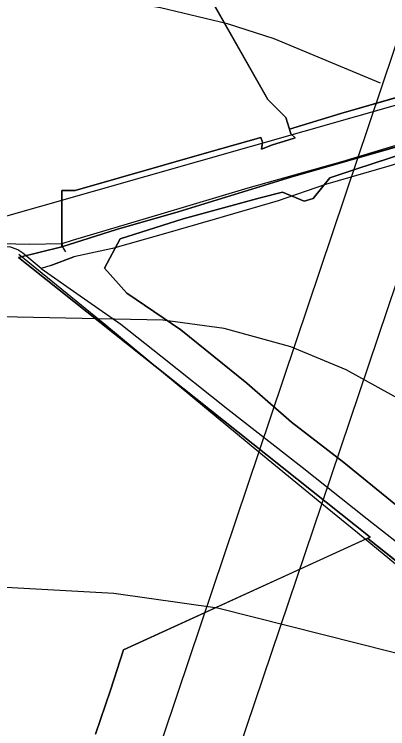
# Model space of a CAD drawing. Extents: x -662620 to -656370, y -1067090 to -1062990.
# Drawn here: x -658116.3 to -658020.3, y -1065109.3 to -1064925.6 of the extents above; entities that cross this region are included whole.
import ezdxf

# ---------------------------------------------------------------- set-up
doc = ezdxf.new("R2010")
doc.units = 0
for name, color, linetype in [('ELEK__VEDENÍ_VVN_-_NADZEMNÍ', 7, 'Continuous'), ('OBVOD_PÚ', 7, 'Continuous'), ('ORNÁ_PŮDA_-_STÁVAJÍCÍ', 7, 'Continuous'), ('OSTATNÍ_PLOCHA_-_STÁVAJÍCÍ', 7, 'Continuous'), ('OVOCNÝ_SAD_-_STÁVAJÍCÍ', 7, 'Continuous'), ('PLYNOVOD_-_STL', 7, 'Continuous'), ('SDELOVACÍ_VEDENÍ_-_PODZEMNÍ', 7, 'Continuous'), ('SILNICE_II__TŘÍDY_A_III__TŘÍDY', 7, 'Continuous'), ('VRSTEVNICE_ZÁKLADNÍ', 7, 'Continuous')]:
    doc.layers.add(name, color=color, linetype=linetype)

msp = doc.modelspace()

# ---------------------------------------------------------------- linework, layer by layer
at = {"layer": 'ELEK__VEDENÍ_VVN_-_NADZEMNÍ'}
for points in [[(-657975.89, -1064807.66), (-658015.68, -1064925.81), (-658053.43, -1065038.07)], [(-657962.21, -1064829.52), (-657969.78, -1064852.01), (-658008.42, -1064966.06), (-658037.26, -1065051.34)], [(-658115.18, -1064987.26), (-658093.02, -1065005.25), (-658066.93, -1065027), (-658053.43, -1065038.07)], [(-658053.43, -1065038.07), (-658074.34, -1065100.23), (-658150.55, -1065326.78), (-658166.37, -1065373.74)], [(-658053.43, -1065038.07), (-658037.26, -1065051.34)], [(-658037.26, -1065051.34), (-658078.35, -1065172.84), (-658132.86, -1065334.22), (-658143.6, -1065366.43)], [(-658037.26, -1065051.34), (-658028.11, -1065058.84), (-658003.16, -1065079.36), (-657969.99, -1065106.12)]]:
    msp.add_lwpolyline(points, dxfattribs=at)
at = {"layer": 'OBVOD_PÚ'}
for points in [[(-658099.29, -1064862.48), (-658051.15, -1064947.55)], [(-658051.15, -1064947.55), (-658046.54, -1064952.2)], [(-658046.54, -1064952.2), (-658045.66, -1064954.89)], [(-658045.66, -1064954.89), (-658045.21, -1064956.38)], [(-658052.96, -1064957.27), (-658066.33, -1064961.1)], [(-658052.52, -1064958.52), (-658052.96, -1064957.27)], [(-658044.09, -1064957.4), (-658046, -1064958)], [(-658045.21, -1064956.38), (-658044.09, -1064957.4)], [(-658052.81, -1064960.29), (-658052.52, -1064958.52)], [(-658049.92, -1064959.22), (-658052.81, -1064960.29)], [(-658046, -1064958), (-658049.92, -1064959.22)], [(-658066.33, -1064961.1), (-658100.68, -1064970.96)], [(-658104.08, -1064970.92), (-658104.09, -1064983.06)], [(-658100.68, -1064970.96), (-658104.08, -1064970.92)], [(-658104.09, -1064983.06), (-658104.08, -1064985.39)], [(-658104.08, -1064985.39), (-658115.27, -1064988.14)], [(-658115.27, -1064988.14), (-658062.56, -1065030.02)], [(-658062.56, -1065030.02), (-658024.8, -1065060.02)], [(-658024.8, -1065060.02), (-658088.25, -1065089)], [(-658088.25, -1065089), (-658091.62, -1065099.36)], [(-658091.62, -1065099.36), (-658095.45, -1065110.63)]]:
    msp.add_lwpolyline(points, dxfattribs=at)
at = {"layer": 'ORNÁ_PŮDA_-_STÁVAJÍCÍ'}
for p, q in [((-658051.15, -1064947.55), (-658099.29, -1064862.48)), ((-657995.24, -1064940.46), (-658032.35, -1064951.16)), ((-658046.54, -1064952.2), (-658051.15, -1064947.55)), ((-658045.66, -1064954.89), (-658046.54, -1064952.2)), ((-658032.35, -1064951.16), (-658045.58, -1064955.15)), ((-658045.58, -1064955.15), (-658045.66, -1064954.89)), ((-658028.49, -1064965.42), (-658010.43, -1064959.57)), ((-658035.23, -1064967.65), (-658028.49, -1064965.42)), ((-658039.52, -1064972.98), (-658035.23, -1064967.65)), ((-658053.1, -1064972.85), (-658047.4, -1064971.32)), ((-658047.4, -1064971.32), (-658041.76, -1064973.68)), ((-658072.88, -1064978.21), (-658053.1, -1064972.85)), ((-658041.76, -1064973.68), (-658039.52, -1064972.98)), ((-658089.13, -1064983.35), (-658072.88, -1064978.21)), ((-658093.15, -1064990.9), (-658089.13, -1064983.35)), ((-658087.41, -1064997.32), (-658093.15, -1064990.9)), ((-658073.48, -1065006.73), (-658087.41, -1064997.32)), ((-658056.5, -1065020.41), (-658073.48, -1065006.73)), ((-658045.03, -1065030.48), (-658056.5, -1065020.41)), ((-658031.64, -1065040.82), (-658045.03, -1065030.48)), ((-658018.19, -1065051.72), (-658031.64, -1065040.82))]:
    msp.add_line(p, q, dxfattribs=at)
for points in [[(-657926.33, -1064919.93), (-657952.17, -1064927.34), (-657974.64, -1064934.02), (-657995.24, -1064940.46), (-658032.35, -1064951.16), (-658045.58, -1064955.15), (-658045.66, -1064954.89), (-658046.54, -1064952.2), (-658051.15, -1064947.55), (-658099.29, -1064862.48), (-658092.52, -1064853.24), (-658089.86, -1064849.74), (-658087.2, -1064846.23), (-658087.98, -1064828.78), (-658086.61, -1064828.04), (-658078.41, -1064826.69), (-658051.64, -1064825.03), (-658022, -1064824.94), (-657980.59, -1064818.88), (-657961.95, -1064818.03), (-657938.73, -1064818.23), (-657908.81, -1064819.43)], [(-658018.19, -1065051.72), (-658031.64, -1065040.82), (-658045.03, -1065030.48), (-658056.5, -1065020.41), (-658073.48, -1065006.73), (-658087.41, -1064997.32), (-658093.15, -1064990.9), (-658089.13, -1064983.35), (-658072.88, -1064978.21), (-658053.1, -1064972.85), (-658047.4, -1064971.32), (-658041.76, -1064973.68), (-658039.52, -1064972.98), (-658035.23, -1064967.65), (-658028.49, -1064965.42), (-658010.43, -1064959.57)]]:
    msp.add_lwpolyline(points, dxfattribs=at)
at = {"layer": 'OSTATNÍ_PLOCHA_-_STÁVAJÍCÍ'}
for p, q in [((-658032.35, -1064951.16), (-657995.24, -1064940.46)), ((-658032.35, -1064951.16), (-657995.24, -1064940.46)), ((-658045.58, -1064955.15), (-658032.35, -1064951.16)), ((-658045.58, -1064955.15), (-658032.35, -1064951.16)), ((-658045.21, -1064956.38), (-658045.58, -1064955.15)), ((-658045.21, -1064956.38), (-658045.58, -1064955.15)), ((-658066.33, -1064961.1), (-658052.96, -1064957.27)), ((-658066.33, -1064961.1), (-658052.96, -1064957.27)), ((-658052.96, -1064957.27), (-658052.93, -1064957.35)), ((-658052.96, -1064957.27), (-658052.93, -1064957.35)), ((-658052.93, -1064957.35), (-658052.52, -1064958.52)), ((-658052.93, -1064957.35), (-658052.52, -1064958.52)), ((-658046, -1064958), (-658044.09, -1064957.4)), ((-658046, -1064958), (-658044.09, -1064957.4)), ((-658011.01, -1064957.69), (-658045.22, -1064967.49)), ((-658045.22, -1064967.49), (-658011.01, -1064957.69)), ((-658011.01, -1064957.69), (-658045.22, -1064967.49)), ((-658045.22, -1064967.49), (-658011.01, -1064957.69)), ((-658044.09, -1064957.4), (-658045.21, -1064956.38)), ((-658044.09, -1064957.4), (-658045.21, -1064956.38)), ((-658052.52, -1064958.52), (-658052.81, -1064960.29)), ((-658052.52, -1064958.52), (-658052.81, -1064960.29)), ((-658052.81, -1064960.29), (-658049.92, -1064959.22)), ((-658052.81, -1064960.29), (-658049.92, -1064959.22)), ((-658049.92, -1064959.22), (-658046, -1064958)), ((-658049.92, -1064959.22), (-658046, -1064958)), ((-658010.43, -1064959.57), (-658028.49, -1064965.42)), ((-658010.43, -1064959.57), (-658028.49, -1064965.42)), ((-658100.68, -1064970.96), (-658066.33, -1064961.1)), ((-658100.68, -1064970.96), (-658066.33, -1064961.1)), ((-658028.49, -1064965.42), (-658035.23, -1064967.65)), ((-658028.49, -1064965.42), (-658035.23, -1064967.65)), ((-658045.22, -1064967.49), (-658074.17, -1064976.43)), ((-658074.17, -1064976.43), (-658045.22, -1064967.49)), ((-658045.22, -1064967.49), (-658074.17, -1064976.43)), ((-658074.17, -1064976.43), (-658045.22, -1064967.49)), ((-658035.23, -1064967.65), (-658039.52, -1064972.98)), ((-658035.23, -1064967.65), (-658039.52, -1064972.98)), ((-658104.09, -1064983.06), (-658104.08, -1064970.92)), ((-658104.09, -1064983.06), (-658104.08, -1064970.92)), ((-658104.08, -1064970.92), (-658100.68, -1064970.96)), ((-658104.08, -1064970.92), (-658100.68, -1064970.96)), ((-658047.4, -1064971.32), (-658053.1, -1064972.85)), ((-658047.4, -1064971.32), (-658053.1, -1064972.85)), ((-658041.76, -1064973.68), (-658047.4, -1064971.32)), ((-658041.76, -1064973.68), (-658047.4, -1064971.32)), ((-658053.1, -1064972.85), (-658072.88, -1064978.21)), ((-658053.1, -1064972.85), (-658072.88, -1064978.21)), ((-658039.52, -1064972.98), (-658041.76, -1064973.68)), ((-658039.52, -1064972.98), (-658041.76, -1064973.68)), ((-658074.17, -1064976.43), (-658090.05, -1064980.95)), ((-658090.05, -1064980.95), (-658074.17, -1064976.43)), ((-658074.17, -1064976.43), (-658090.05, -1064980.95)), ((-658090.05, -1064980.95), (-658074.17, -1064976.43)), ((-658072.88, -1064978.21), (-658089.13, -1064983.35)), ((-658072.88, -1064978.21), (-658089.13, -1064983.35)), ((-658090.05, -1064980.95), (-658104.08, -1064985.39)), ((-658104.08, -1064985.39), (-658090.05, -1064980.95)), ((-658090.05, -1064980.95), (-658104.08, -1064985.39)), ((-658104.08, -1064985.39), (-658090.05, -1064980.95)), ((-658104.08, -1064985.39), (-658104.09, -1064983.06)), ((-658104.08, -1064985.39), (-658104.09, -1064983.06)), ((-658089.13, -1064983.35), (-658093.15, -1064990.9)), ((-658089.13, -1064983.35), (-658093.15, -1064990.9)), ((-658115.27, -1064988.14), (-658104.08, -1064985.39)), ((-658115.27, -1064988.14), (-658104.08, -1064985.39)), ((-658062.56, -1065030.02), (-658115.27, -1064988.14)), ((-658062.56, -1065030.02), (-658115.27, -1064988.14)), ((-658093.15, -1064990.9), (-658087.41, -1064997.32)), ((-658093.15, -1064990.9), (-658087.41, -1064997.32)), ((-658087.41, -1064997.32), (-658073.48, -1065006.73)), ((-658087.41, -1064997.32), (-658073.48, -1065006.73)), ((-658073.48, -1065006.73), (-658056.5, -1065020.41)), ((-658073.48, -1065006.73), (-658056.5, -1065020.41)), ((-658056.5, -1065020.41), (-658045.03, -1065030.48)), ((-658056.5, -1065020.41), (-658045.03, -1065030.48)), ((-658024.8, -1065060.02), (-658062.56, -1065030.02)), ((-658024.8, -1065060.02), (-658062.56, -1065030.02)), ((-658045.03, -1065030.48), (-658031.64, -1065040.82)), ((-658045.03, -1065030.48), (-658031.64, -1065040.82)), ((-658031.64, -1065040.82), (-658018.19, -1065051.72)), ((-658031.64, -1065040.82), (-658018.19, -1065051.72)), ((-658025.48, -1065060.33), (-658024.8, -1065060.02)), ((-658025.48, -1065060.33), (-658024.8, -1065060.02)), ((-658025.45, -1065060.35), (-658025.48, -1065060.33)), ((-658025.45, -1065060.35), (-658025.48, -1065060.33)), ((-658010.16, -1065072.57), (-658025.45, -1065060.35)), ((-658010.16, -1065072.57), (-658025.45, -1065060.35))]:
    msp.add_line(p, q, dxfattribs=at)
for points in [[(-658011.01, -1064957.69), (-658045.22, -1064967.49), (-658074.17, -1064976.43), (-658090.05, -1064980.95), (-658104.08, -1064985.39), (-658104.09, -1064983.06), (-658104.08, -1064970.92), (-658100.68, -1064970.96), (-658066.33, -1064961.1), (-658052.96, -1064957.27), (-658052.93, -1064957.35), (-658052.52, -1064958.52), (-658052.81, -1064960.29), (-658049.92, -1064959.22), (-658046, -1064958), (-658044.09, -1064957.4), (-658045.21, -1064956.38), (-658045.58, -1064955.15), (-658032.35, -1064951.16), (-657995.24, -1064940.46)], [(-658011.01, -1064957.69), (-658045.22, -1064967.49), (-658074.17, -1064976.43), (-658090.05, -1064980.95), (-658104.08, -1064985.39), (-658104.09, -1064983.06), (-658104.08, -1064970.92), (-658100.68, -1064970.96), (-658066.33, -1064961.1), (-658052.96, -1064957.27), (-658052.93, -1064957.35), (-658052.52, -1064958.52), (-658052.81, -1064960.29), (-658049.92, -1064959.22), (-658046, -1064958), (-658044.09, -1064957.4), (-658045.21, -1064956.38), (-658045.58, -1064955.15), (-658032.35, -1064951.16), (-657995.24, -1064940.46)], [(-658010.16, -1065072.57), (-658025.45, -1065060.35), (-658025.48, -1065060.33), (-658024.8, -1065060.02), (-658062.56, -1065030.02), (-658115.27, -1064988.14), (-658104.08, -1064985.39), (-658090.05, -1064980.95), (-658074.17, -1064976.43), (-658045.22, -1064967.49), (-658011.01, -1064957.69)], [(-658010.16, -1065072.57), (-658025.45, -1065060.35), (-658025.48, -1065060.33), (-658024.8, -1065060.02), (-658062.56, -1065030.02), (-658115.27, -1064988.14), (-658104.08, -1064985.39), (-658090.05, -1064980.95), (-658074.17, -1064976.43), (-658045.22, -1064967.49), (-658011.01, -1064957.69)], [(-658010.43, -1064959.57), (-658028.49, -1064965.42), (-658035.23, -1064967.65), (-658039.52, -1064972.98), (-658041.76, -1064973.68), (-658047.4, -1064971.32), (-658053.1, -1064972.85), (-658072.88, -1064978.21), (-658089.13, -1064983.35), (-658093.15, -1064990.9), (-658087.41, -1064997.32), (-658073.48, -1065006.73), (-658056.5, -1065020.41), (-658045.03, -1065030.48), (-658031.64, -1065040.82), (-658018.19, -1065051.72)], [(-658010.43, -1064959.57), (-658028.49, -1064965.42), (-658035.23, -1064967.65), (-658039.52, -1064972.98), (-658041.76, -1064973.68), (-658047.4, -1064971.32), (-658053.1, -1064972.85), (-658072.88, -1064978.21), (-658089.13, -1064983.35), (-658093.15, -1064990.9), (-658087.41, -1064997.32), (-658073.48, -1065006.73), (-658056.5, -1065020.41), (-658045.03, -1065030.48), (-658031.64, -1065040.82), (-658018.19, -1065051.72)]]:
    msp.add_lwpolyline(points, dxfattribs=at)
at = {"layer": 'OVOCNÝ_SAD_-_STÁVAJÍCÍ'}
for p, q in [((-658088.25, -1065089), (-658025.48, -1065060.33)), ((-658025.48, -1065060.33), (-658025.45, -1065060.35)), ((-658025.45, -1065060.35), (-658010.16, -1065072.57)), ((-658091.62, -1065099.36), (-658088.25, -1065089)), ((-658095.45, -1065110.63), (-658091.62, -1065099.36))]:
    msp.add_line(p, q, dxfattribs=at)
msp.add_lwpolyline([(-658095.45, -1065110.63), (-658091.62, -1065099.36), (-658088.25, -1065089), (-658025.48, -1065060.33), (-658025.45, -1065060.35), (-658010.16, -1065072.57), (-657998.69, -1065081.61), (-657981.87, -1065094.7), (-657979.66, -1065096.36), (-657970.27, -1065104.11), (-657977.17, -1065108.9), (-657977.13, -1065109.23), (-657977.21, -1065109.29)], dxfattribs=at)
at = {"layer": 'PLYNOVOD_-_STL'}
for points in [[(-658128.31, -1064985.93), (-658123.8, -1064984.45), (-658115.94, -1064984.62), (-658112.49, -1064984.69), (-658104.04, -1064984.52), (-658101.39, -1064983.72), (-658078.56, -1064976.9), (-658056.23, -1064970.25), (-658031.8, -1064963.36), (-658007.99, -1064956.21), (-657993.79, -1064952.02), (-657973.32, -1064945.81), (-657953.08, -1064939.6), (-657925.16, -1064931.86)], [(-658104.04, -1064984.52), (-658104.02, -1064985.31), (-658103.15, -1064986.67)]]:
    msp.add_lwpolyline(points, dxfattribs=at)
at = {"layer": 'SDELOVACÍ_VEDENÍ_-_PODZEMNÍ'}
for points in [[(-657864.4, -1064916.41), (-657868.84, -1064917.47), (-657871.34, -1064917.78), (-657875.59, -1064919.18), (-657878.14, -1064920.2), (-657889.48, -1064924.94), (-657905.56, -1064930.25), (-657921.89, -1064935.46), (-657933.88, -1064938.78), (-657941.24, -1064941.6), (-657957.36, -1064946.36), (-657971.57, -1064950.65), (-657979.75, -1064952.93), (-657989.9, -1064955.44), (-657995.59, -1064957.26), (-658020.03, -1064964.64), (-658036.32, -1064969.37), (-658048.48, -1064973.61), (-658064.69, -1064978.29), (-658078.62, -1064982.3), (-658091.05, -1064985.84), (-658101.04, -1064988.02), (-658106.91, -1064990.2), (-658109.38, -1064991.02)], [(-657864.4, -1064916.41), (-657868.84, -1064917.47), (-657871.34, -1064917.78), (-657875.59, -1064919.18), (-657878.14, -1064920.2), (-657889.48, -1064924.94), (-657905.56, -1064930.25), (-657921.89, -1064935.46), (-657933.88, -1064938.78), (-657941.24, -1064941.6), (-657957.36, -1064946.36), (-657971.57, -1064950.65), (-657979.75, -1064952.93), (-657989.9, -1064955.44), (-657995.59, -1064957.26), (-658020.03, -1064964.64), (-658036.32, -1064969.37), (-658048.48, -1064973.61), (-658064.69, -1064978.29), (-658078.62, -1064982.3), (-658091.05, -1064985.84), (-658101.04, -1064988.02), (-658106.91, -1064990.2), (-658109.38, -1064991.02)], [(-657864.4, -1064916.41), (-657868.84, -1064917.47), (-657871.34, -1064917.78), (-657875.59, -1064919.18), (-657878.14, -1064920.2), (-657889.48, -1064924.94), (-657905.56, -1064930.25), (-657921.89, -1064935.46), (-657933.88, -1064938.78), (-657941.24, -1064941.6), (-657957.36, -1064946.36), (-657971.57, -1064950.65), (-657979.75, -1064952.93), (-657989.9, -1064955.44), (-657995.59, -1064957.26), (-658020.03, -1064964.64), (-658036.32, -1064969.37), (-658048.48, -1064973.61), (-658064.69, -1064978.29), (-658078.62, -1064982.3), (-658091.05, -1064985.84), (-658101.04, -1064988.02), (-658106.91, -1064990.2), (-658109.38, -1064991.02)], [(-657864.4, -1064916.41), (-657868.84, -1064917.47), (-657871.34, -1064917.78), (-657875.59, -1064919.18), (-657878.14, -1064920.2), (-657889.48, -1064924.94), (-657905.56, -1064930.25), (-657921.89, -1064935.46), (-657933.88, -1064938.78), (-657941.24, -1064941.6), (-657957.36, -1064946.36), (-657971.57, -1064950.65), (-657979.75, -1064952.93), (-657989.9, -1064955.44), (-657995.59, -1064957.26), (-658020.03, -1064964.64), (-658036.32, -1064969.37), (-658048.48, -1064973.61), (-658064.69, -1064978.29), (-658078.62, -1064982.3), (-658091.05, -1064985.84), (-658101.04, -1064988.02), (-658106.91, -1064990.2), (-658109.38, -1064991.02)], [(-658109.38, -1064991.02), (-658114.09, -1064987.02), (-658115.38, -1064986.18), (-658117.48, -1064985.43), (-658118.39, -1064985.53), (-658134.26, -1064990.11), (-658135.49, -1064990.28), (-658138.14, -1064991.01), (-658141.47, -1064992.18), (-658150.45, -1064994.82)], [(-658109.38, -1064991.02), (-658114.09, -1064987.02), (-658115.38, -1064986.18), (-658117.48, -1064985.43), (-658118.39, -1064985.53), (-658134.26, -1064990.11), (-658135.49, -1064990.28), (-658138.14, -1064991.01), (-658141.47, -1064992.18), (-658150.45, -1064994.82)], [(-658109.38, -1064991.02), (-658114.09, -1064987.02), (-658115.38, -1064986.18), (-658117.48, -1064985.43), (-658118.39, -1064985.53), (-658134.26, -1064990.11), (-658135.49, -1064990.28), (-658138.14, -1064991.01), (-658141.47, -1064992.18), (-658150.45, -1064994.82)], [(-658109.38, -1064991.02), (-658114.09, -1064987.02), (-658115.38, -1064986.18), (-658117.48, -1064985.43), (-658118.39, -1064985.53), (-658134.26, -1064990.11), (-658135.49, -1064990.28), (-658138.14, -1064991.01), (-658141.47, -1064992.18), (-658150.45, -1064994.82)], [(-658106.91, -1064990.2), (-658101.04, -1064988.02)], [(-658106.91, -1064990.2), (-658101.04, -1064988.02)], [(-658109.38, -1064991.02), (-658100.25, -1064997.4), (-658088.96, -1065005.31), (-658078.61, -1065013.43), (-658061.41, -1065027.09), (-658042.33, -1065042.01), (-658025.62, -1065055.36), (-658008.19, -1065068.95), (-657996.13, -1065078.3), (-657978.15, -1065092.95), (-657966.91, -1065101.43), (-657966.33, -1065101.97), (-657963.08, -1065110.64), (-657958.38, -1065124.07)], [(-658109.38, -1064991.02), (-658100.25, -1064997.4), (-658088.96, -1065005.31), (-658078.61, -1065013.43), (-658061.41, -1065027.09), (-658042.33, -1065042.01), (-658025.62, -1065055.36), (-658008.19, -1065068.95), (-657996.13, -1065078.3), (-657978.15, -1065092.95), (-657966.91, -1065101.43), (-657966.33, -1065101.97), (-657963.08, -1065110.64), (-657958.38, -1065124.07)]]:
    msp.add_lwpolyline(points, dxfattribs=at)
at = {"layer": 'SILNICE_II__TŘÍDY_A_III__TŘÍDY'}
msp.add_lwpolyline([(-658705.89, -1064881.94), (-658680.34, -1064893.35), (-658621.86, -1064907.69), (-658544.24, -1064924.98), (-658495.69, -1064931.23), (-658441.99, -1064936.01), (-658429.11, -1064943), (-658420.28, -1064955.14), (-658393.98, -1065055.95), (-657825.17, -1064893.89), (-657764.65, -1064859.86)], dxfattribs=at)
at = {"layer": 'VRSTEVNICE_ZÁKLADNÍ'}
for points in [[(-658022.18, -1064943.36), (-658049.54, -1064931.95), (-658061.55, -1064928.09), (-658078.7, -1064923.95), (-658088.99, -1064922.23), (-658111.29, -1064920.52), (-658126.72, -1064920.8), (-658138.16, -1064921.95), (-658171.03, -1064928.09), (-658189.61, -1064932.81), (-658223.92, -1064943.1), (-658233.92, -1064945.25), (-658238.21, -1064945.53), (-658242.5, -1064944.96), (-658251.01, -1064941.51)], [(-658022.18, -1064943.36), (-658049.54, -1064931.95), (-658061.55, -1064928.09), (-658078.7, -1064923.95), (-658088.99, -1064922.23), (-658111.29, -1064920.52), (-658126.72, -1064920.8), (-658138.16, -1064921.95), (-658171.03, -1064928.09), (-658189.61, -1064932.81), (-658223.92, -1064943.1), (-658233.92, -1064945.25), (-658238.21, -1064945.53), (-658242.5, -1064944.96), (-658251.01, -1064941.51)], [(-657923.76, -1065066.6), (-657949.49, -1065058.02), (-657966.64, -1065051.3), (-657998.08, -1065035.15), (-658030.96, -1065017), (-658045.25, -1065011.14), (-658062.4, -1065006.42), (-658078.12, -1065004.28), (-658123.86, -1065003.28), (-658169.6, -1064999.99), (-658172.46, -1064998.84), (-658176.75, -1064993.99), (-658180.18, -1064991.27), (-658185.47, -1064989.7), (-658193.04, -1064991.41), (-658221.63, -1065001.13), (-658253.08, -1065008.28), (-658307.39, -1065022.29), (-658327.4, -1065028.29), (-658354.56, -1065038.01), (-658370.57, -1065042.87), (-658387.72, -1065046.01), (-658392.86, -1065046.01), (-658400.15, -1065044.87)], [(-657923.76, -1065066.6), (-657949.49, -1065058.02), (-657966.64, -1065051.3), (-657998.08, -1065035.15), (-658030.96, -1065017), (-658045.25, -1065011.14), (-658062.4, -1065006.42), (-658078.12, -1065004.28), (-658123.86, -1065003.28), (-658169.6, -1064999.99), (-658172.46, -1064998.84), (-658176.75, -1064993.99), (-658180.18, -1064991.27), (-658185.47, -1064989.7), (-658193.04, -1064991.41), (-658221.63, -1065001.13), (-658253.08, -1065008.28), (-658307.39, -1065022.29), (-658327.4, -1065028.29), (-658354.56, -1065038.01), (-658370.57, -1065042.87), (-658387.72, -1065046.01), (-658392.86, -1065046.01), (-658400.15, -1065044.87)], [(-658467.14, -1065088.22), (-658457.24, -1065093.98), (-658457.33, -1065093.47), (-658454.18, -1065093.61), (-658445.46, -1065092.32), (-658435.46, -1065092.04), (-658424.88, -1065093.18), (-658397.44, -1065098.61), (-658383.72, -1065099.9), (-658352.56, -1065099.18), (-658336.55, -1065096.33), (-658313.68, -1065089.61), (-658284.23, -1065077.74), (-658256.79, -1065068.88), (-658236.21, -1065064.74), (-658215.63, -1065063.31), (-658195.04, -1065064.88), (-658144.73, -1065071.45), (-658090.7, -1065074.46), (-658064.12, -1065078.17), (-658001.23, -1065094.04), (-657969.78, -1065105.19), (-657943.2, -1065113.76), (-657927.76, -1065121.2)], [(-658467.14, -1065088.22), (-658457.24, -1065093.98), (-658457.33, -1065093.47), (-658454.18, -1065093.61), (-658445.46, -1065092.32), (-658435.46, -1065092.04), (-658424.88, -1065093.18), (-658397.44, -1065098.61), (-658383.72, -1065099.9), (-658352.56, -1065099.18), (-658336.55, -1065096.33), (-658313.68, -1065089.61), (-658284.23, -1065077.74), (-658256.79, -1065068.88), (-658236.21, -1065064.74), (-658215.63, -1065063.31), (-658195.04, -1065064.88), (-658144.73, -1065071.45), (-658090.7, -1065074.46), (-658064.12, -1065078.17), (-658001.23, -1065094.04), (-657969.78, -1065105.19), (-657943.2, -1065113.76), (-657927.76, -1065121.2)]]:
    msp.add_lwpolyline(points, dxfattribs=at)

doc.saveas('drawing.dxf')
